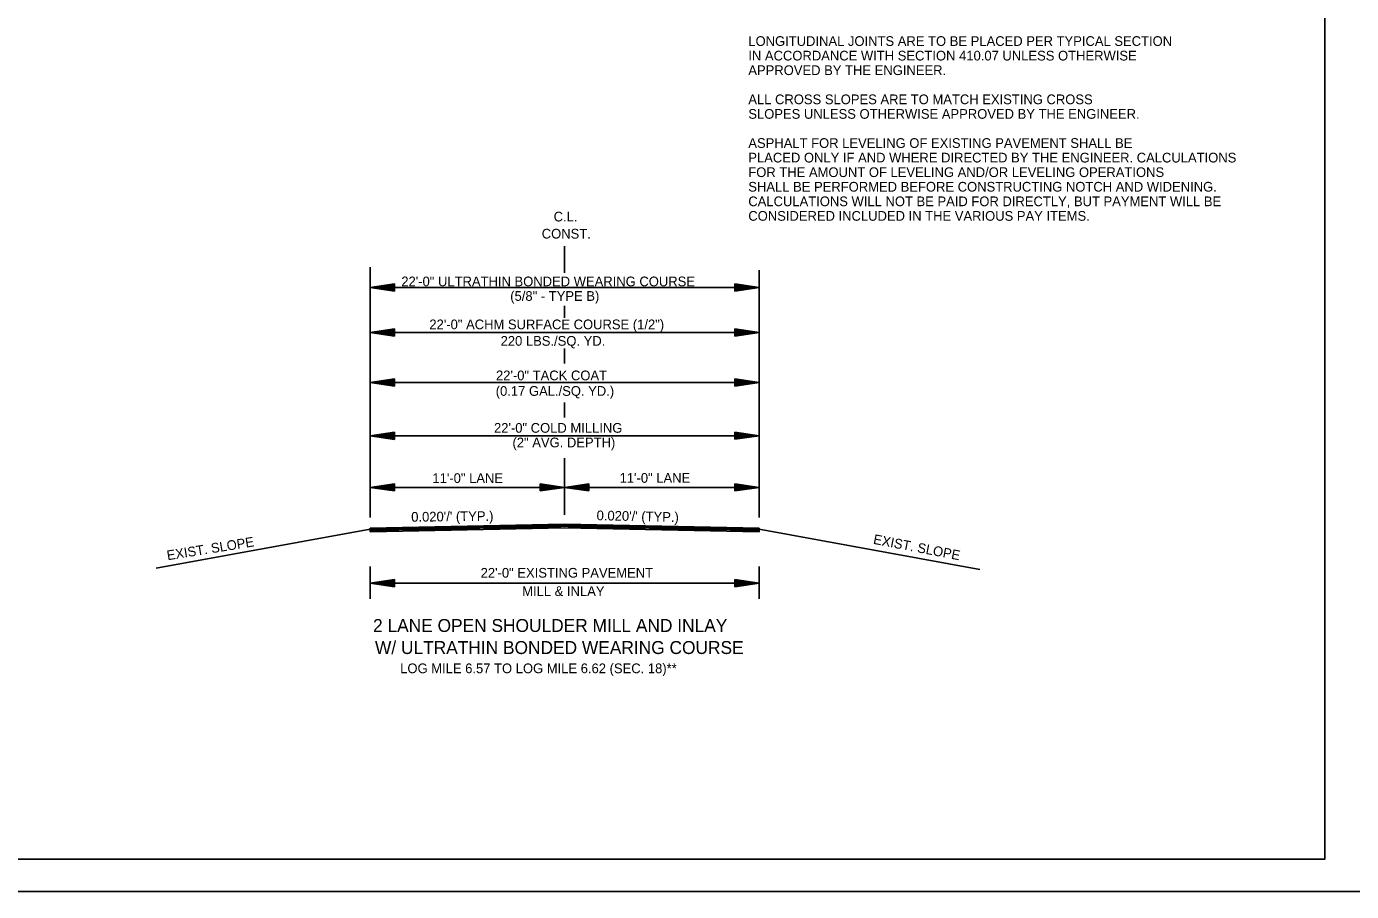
# Model space of a CAD drawing. Extents: x 2263886 to 2266026, y -3122850 to -3121850.
# Drawn here: x 2265443.1 to 2265525, y -3122550.5 to -3122497.1 of the extents above; entities that cross this region are included whole.
import ezdxf

# ---------------------------------------------------------------- set-up
doc = ezdxf.new("R2010")
doc.units = 0
for name, color, linetype in [('_CIVIL_CONSTRUCTION', 7, 'Continuous'), ('Default', 7, 'Continuous'), ('R_Border Notes', 7, 'Continuous'), ('R_Border Prem', 7, 'Continuous'), ('R_Draft', 7, 'Continuous')]:
    doc.layers.add(name, color=color, linetype=linetype)

msp = doc.modelspace()

# ---------------------------------------------------------------- linework, layer by layer
at = {"layer": '_CIVIL_CONSTRUCTION'}
msp.add_line((2265359.022, -3122550.486), (2265525.688, -3122550.486), dxfattribs=at)
for points in [[(2265359.018, -3122443.82), (2265525.688, -3122443.82), (2265525.688, -3122550.488), (2265359.018, -3122550.488)], [(2265482.182, -3122445.767), (2265482.182, -3122450.707), (2265500.048, -3122450.707), (2265500.048, -3122452.167), (2265511.648, -3122452.167), (2265511.648, -3122464.333), (2265523.312, -3122464.333), (2265523.312, -3122548.497), (2265365.222, -3122548.497), (2265365.222, -3122445.767)]]:
    msp.add_lwpolyline(points, close=True, dxfattribs=at)
at = {"layer": 'Default'}
for p, q in [((2265471.133, -3122528.13), (2265464.363, -3122528.13)), ((2265466.132, -3122528.23), (2265464.363, -3122528.23)), ((2265476.133, -3122528.03), (2265467.632, -3122528.03)), ((2265480.097, -3122527.93), (2265472.632, -3122527.93)), ((2265485.097, -3122528.03), (2265476.602, -3122528.03)), ((2265488.384, -3122528.13), (2265481.599, -3122528.13)), ((2265488.382, -3122528.23), (2265486.597, -3122528.23))]:
    msp.add_line(p, q, dxfattribs=at)
at = {"layer": 'R_Border Notes'}
for p, q in [((2265476.363, -3122527.804), (2265464.362, -3122528.044)), ((2265464.362, -3122528.044), (2265464.363, -3122528.096)), ((2265488.385, -3122528.044), (2265476.365, -3122527.804)), ((2265488.385, -3122528.044), (2265488.384, -3122528.096))]:
    msp.add_line(p, q, dxfattribs=at)
at = {"layer": 'R_Border Prem'}
for p, q in [((2265476.364, -3122511.058), (2265476.364, -3122510.616)), ((2265476.364, -3122512.028), (2265476.364, -3122510.837)), ((2265464.363, -3122511.918), (2265464.363, -3122527.388)), ((2265476.364, -3122512.265), (2265476.364, -3122511.804)), ((2265465.863, -3122512.955), (2265464.363, -3122513.18)), ((2265465.863, -3122512.993), (2265464.614, -3122513.18)), ((2265465.863, -3122513.031), (2265464.872, -3122513.18)), ((2265465.863, -3122513.405), (2265465.863, -3122512.955)), ((2265486.884, -3122512.95), (2265488.384, -3122513.175)), ((2265486.884, -3122512.95), (2265486.884, -3122513.4)), ((2265486.884, -3122512.987), (2265488.134, -3122513.175)), ((2265486.884, -3122513.026), (2265487.876, -3122513.175)), ((2265464.363, -3122513.18), (2265488.384, -3122513.18)), ((2265465.863, -3122513.405), (2265464.363, -3122513.18)), ((2265465.863, -3122513.368), (2265464.614, -3122513.18)), ((2265465.863, -3122513.329), (2265464.872, -3122513.18)), ((2265465.863, -3122513.068), (2265465.122, -3122513.18)), ((2265465.863, -3122513.292), (2265465.122, -3122513.18)), ((2265465.863, -3122513.107), (2265465.376, -3122513.18)), ((2265465.863, -3122513.253), (2265465.376, -3122513.18)), ((2265465.863, -3122513.145), (2265465.626, -3122513.18)), ((2265465.863, -3122513.215), (2265465.626, -3122513.18)), ((2265486.884, -3122513.063), (2265487.626, -3122513.175)), ((2265486.884, -3122513.102), (2265487.372, -3122513.175)), ((2265486.884, -3122513.14), (2265487.121, -3122513.175)), ((2265486.884, -3122513.4), (2265488.384, -3122513.175)), ((2265486.884, -3122513.248), (2265487.372, -3122513.175)), ((2265486.884, -3122513.324), (2265487.876, -3122513.175)), ((2265486.884, -3122513.362), (2265488.134, -3122513.175)), ((2265486.884, -3122513.287), (2265487.626, -3122513.175)), ((2265486.884, -3122513.21), (2265487.121, -3122513.175)), ((2265476.364, -3122515.041), (2265476.364, -3122514.304)), ((2265465.863, -3122515.731), (2265464.363, -3122515.956)), ((2265464.363, -3122515.956), (2265488.384, -3122515.956)), ((2265465.863, -3122516.181), (2265464.363, -3122515.956)), ((2265465.863, -3122515.768), (2265464.614, -3122515.956)), ((2265465.863, -3122516.143), (2265464.614, -3122515.956)), ((2265465.863, -3122515.806), (2265464.872, -3122515.956)), ((2265465.863, -3122516.105), (2265464.872, -3122515.956)), ((2265465.863, -3122515.844), (2265465.122, -3122515.956)), ((2265465.863, -3122516.067), (2265465.122, -3122515.956)), ((2265465.863, -3122515.882), (2265465.376, -3122515.956)), ((2265465.863, -3122516.028), (2265465.376, -3122515.956)), ((2265465.863, -3122515.92), (2265465.626, -3122515.956)), ((2265465.863, -3122515.991), (2265465.626, -3122515.956)), ((2265465.863, -3122516.181), (2265465.863, -3122515.731)), ((2265486.884, -3122515.725), (2265488.384, -3122515.95)), ((2265486.884, -3122515.725), (2265486.884, -3122516.175)), ((2265486.884, -3122515.763), (2265488.134, -3122515.95)), ((2265486.884, -3122515.801), (2265487.876, -3122515.95)), ((2265486.884, -3122515.839), (2265487.626, -3122515.95)), ((2265486.884, -3122515.878), (2265487.372, -3122515.95)), ((2265486.884, -3122515.915), (2265487.121, -3122515.95)), ((2265486.884, -3122516.175), (2265488.384, -3122515.95)), ((2265486.884, -3122516.024), (2265487.372, -3122515.95)), ((2265486.884, -3122516.1), (2265487.876, -3122515.95)), ((2265486.884, -3122516.138), (2265488.134, -3122515.95)), ((2265486.884, -3122516.062), (2265487.626, -3122515.95)), ((2265486.884, -3122515.986), (2265487.121, -3122515.95)), ((2265476.364, -3122517.871), (2265476.364, -3122516.955)), ((2265465.863, -3122518.818), (2265464.363, -3122519.043)), ((2265464.363, -3122519.043), (2265488.384, -3122519.043)), ((2265465.863, -3122519.268), (2265464.363, -3122519.043)), ((2265465.863, -3122518.855), (2265464.614, -3122519.043)), ((2265465.863, -3122519.23), (2265464.614, -3122519.043)), ((2265465.863, -3122518.893), (2265464.872, -3122519.043)), ((2265465.863, -3122519.192), (2265464.872, -3122519.043)), ((2265465.863, -3122518.931), (2265465.122, -3122519.043)), ((2265465.863, -3122519.154), (2265465.122, -3122519.043)), ((2265465.863, -3122518.969), (2265465.376, -3122519.043)), ((2265465.863, -3122519.115), (2265465.376, -3122519.043)), ((2265465.863, -3122519.007), (2265465.626, -3122519.043)), ((2265465.863, -3122519.078), (2265465.626, -3122519.043)), ((2265465.863, -3122519.268), (2265465.863, -3122518.818)), ((2265486.884, -3122518.812), (2265488.384, -3122519.037)), ((2265486.884, -3122518.812), (2265486.884, -3122519.262)), ((2265486.884, -3122518.85), (2265488.134, -3122519.037)), ((2265486.884, -3122518.888), (2265487.876, -3122519.037)), ((2265486.884, -3122518.926), (2265487.626, -3122519.037)), ((2265486.884, -3122518.965), (2265487.372, -3122519.037)), ((2265486.884, -3122519.002), (2265487.121, -3122519.037)), ((2265486.884, -3122519.262), (2265488.384, -3122519.037)), ((2265486.884, -3122519.111), (2265487.372, -3122519.037)), ((2265486.884, -3122519.187), (2265487.876, -3122519.037)), ((2265486.884, -3122519.225), (2265488.134, -3122519.037)), ((2265486.884, -3122519.149), (2265487.626, -3122519.037)), ((2265486.884, -3122519.073), (2265487.121, -3122519.037)), ((2265476.364, -3122521.206), (2265476.364, -3122520.276)), ((2265465.863, -3122522.111), (2265464.363, -3122522.336)), ((2265464.363, -3122522.336), (2265488.384, -3122522.336)), ((2265465.863, -3122522.561), (2265464.363, -3122522.336)), ((2265465.863, -3122522.148), (2265464.614, -3122522.336)), ((2265465.863, -3122522.523), (2265464.614, -3122522.336)), ((2265465.863, -3122522.186), (2265464.872, -3122522.336)), ((2265465.863, -3122522.485), (2265464.872, -3122522.336)), ((2265465.863, -3122522.224), (2265465.122, -3122522.336)), ((2265465.863, -3122522.447), (2265465.122, -3122522.336)), ((2265465.863, -3122522.262), (2265465.376, -3122522.336)), ((2265465.863, -3122522.408), (2265465.376, -3122522.336)), ((2265465.863, -3122522.3), (2265465.626, -3122522.336)), ((2265465.863, -3122522.371), (2265465.626, -3122522.336)), ((2265465.863, -3122522.561), (2265465.863, -3122522.111)), ((2265486.884, -3122522.105), (2265488.384, -3122522.33)), ((2265486.884, -3122522.105), (2265486.884, -3122522.555)), ((2265486.884, -3122522.143), (2265488.134, -3122522.33)), ((2265486.884, -3122522.181), (2265487.876, -3122522.33)), ((2265486.884, -3122522.219), (2265487.626, -3122522.33)), ((2265486.884, -3122522.258), (2265487.372, -3122522.33)), ((2265486.884, -3122522.295), (2265487.121, -3122522.33)), ((2265486.884, -3122522.555), (2265488.384, -3122522.33)), ((2265486.884, -3122522.404), (2265487.372, -3122522.33)), ((2265486.884, -3122522.48), (2265487.876, -3122522.33)), ((2265486.884, -3122522.518), (2265488.134, -3122522.33)), ((2265486.884, -3122522.442), (2265487.626, -3122522.33)), ((2265486.884, -3122522.366), (2265487.121, -3122522.33)), ((2265476.364, -3122525.522), (2265476.364, -3122523.713)), ((2265465.863, -3122525.297), (2265464.363, -3122525.522)), ((2265465.863, -3122525.747), (2265465.863, -3122525.297)), ((2265474.858, -3122525.297), (2265476.358, -3122525.522)), ((2265474.858, -3122525.297), (2265474.858, -3122525.747)), ((2265477.858, -3122525.297), (2265476.358, -3122525.522)), ((2265477.858, -3122525.747), (2265477.858, -3122525.297)), ((2265486.884, -3122525.297), (2265488.384, -3122525.522)), ((2265486.884, -3122525.297), (2265486.884, -3122525.747)), ((2265476.363, -3122525.522), (2265464.363, -3122525.522)), ((2265465.863, -3122525.747), (2265464.363, -3122525.522)), ((2265465.863, -3122525.334), (2265464.614, -3122525.522)), ((2265465.863, -3122525.709), (2265464.614, -3122525.522)), ((2265465.863, -3122525.372), (2265464.872, -3122525.522)), ((2265465.863, -3122525.671), (2265464.872, -3122525.522)), ((2265465.863, -3122525.41), (2265465.122, -3122525.522)), ((2265465.863, -3122525.633), (2265465.122, -3122525.522)), ((2265465.863, -3122525.448), (2265465.376, -3122525.522)), ((2265465.863, -3122525.594), (2265465.376, -3122525.522)), ((2265465.863, -3122525.486), (2265465.626, -3122525.522)), ((2265465.863, -3122525.557), (2265465.626, -3122525.522)), ((2265474.858, -3122525.334), (2265476.108, -3122525.522)), ((2265474.858, -3122525.372), (2265475.85, -3122525.522)), ((2265474.858, -3122525.41), (2265475.6, -3122525.522)), ((2265474.858, -3122525.449), (2265475.346, -3122525.522)), ((2265474.858, -3122525.486), (2265475.095, -3122525.522)), ((2265474.858, -3122525.747), (2265476.358, -3122525.522)), ((2265474.858, -3122525.595), (2265475.346, -3122525.522)), ((2265474.858, -3122525.671), (2265475.85, -3122525.522)), ((2265474.858, -3122525.709), (2265476.108, -3122525.522)), ((2265474.858, -3122525.633), (2265475.6, -3122525.522)), ((2265474.858, -3122525.557), (2265475.095, -3122525.522)), ((2265488.384, -3122525.522), (2265476.358, -3122525.522)), ((2265477.858, -3122525.747), (2265476.358, -3122525.522)), ((2265476.364, -3122527.23), (2265476.364, -3122525.541)), ((2265477.858, -3122525.334), (2265476.609, -3122525.522)), ((2265477.858, -3122525.709), (2265476.609, -3122525.522)), ((2265477.858, -3122525.372), (2265476.867, -3122525.522)), ((2265477.858, -3122525.671), (2265476.867, -3122525.522)), ((2265477.858, -3122525.41), (2265477.117, -3122525.522)), ((2265477.858, -3122525.633), (2265477.117, -3122525.522)), ((2265477.858, -3122525.448), (2265477.371, -3122525.522)), ((2265477.858, -3122525.594), (2265477.371, -3122525.522)), ((2265477.858, -3122525.486), (2265477.621, -3122525.522)), ((2265477.858, -3122525.557), (2265477.621, -3122525.522)), ((2265486.884, -3122525.334), (2265488.134, -3122525.522)), ((2265486.884, -3122525.372), (2265487.876, -3122525.522)), ((2265486.884, -3122525.41), (2265487.626, -3122525.522)), ((2265486.884, -3122525.449), (2265487.372, -3122525.522)), ((2265486.884, -3122525.486), (2265487.121, -3122525.522)), ((2265486.884, -3122525.747), (2265488.384, -3122525.522)), ((2265486.884, -3122525.595), (2265487.372, -3122525.522)), ((2265486.884, -3122525.671), (2265487.876, -3122525.522)), ((2265486.884, -3122525.709), (2265488.134, -3122525.522)), ((2265486.884, -3122525.633), (2265487.626, -3122525.522)), ((2265486.884, -3122525.557), (2265487.121, -3122525.522)), ((2265464.363, -3122528.096), (2265451.139, -3122530.524)), ((2265476.364, -3122527.856), (2265464.363, -3122528.096)), ((2265464.363, -3122528.266), (2265464.363, -3122528.096)), ((2265476.368, -3122528.026), (2265464.367, -3122528.266)), ((2265488.381, -3122528.266), (2265476.361, -3122528.026)), ((2265488.384, -3122528.096), (2265476.364, -3122527.856)), ((2265488.384, -3122528.096), (2265502.004, -3122530.597)), ((2265488.384, -3122528.096), (2265488.384, -3122528.266)), ((2265464.363, -3122530.411), (2265464.363, -3122532.411)), ((2265488.384, -3122530.411), (2265488.384, -3122532.411)), ((2265465.863, -3122531.211), (2265464.363, -3122531.436)), ((2265464.363, -3122531.436), (2265488.384, -3122531.436)), ((2265465.863, -3122531.661), (2265464.363, -3122531.436)), ((2265465.863, -3122531.248), (2265464.614, -3122531.436)), ((2265465.863, -3122531.623), (2265464.614, -3122531.436)), ((2265465.863, -3122531.286), (2265464.872, -3122531.436)), ((2265465.863, -3122531.585), (2265464.872, -3122531.436)), ((2265465.863, -3122531.324), (2265465.122, -3122531.436)), ((2265465.863, -3122531.547), (2265465.122, -3122531.436)), ((2265465.863, -3122531.362), (2265465.376, -3122531.436)), ((2265465.863, -3122531.508), (2265465.376, -3122531.436)), ((2265465.863, -3122531.4), (2265465.626, -3122531.436)), ((2265465.863, -3122531.471), (2265465.626, -3122531.436)), ((2265465.863, -3122531.661), (2265465.863, -3122531.211)), ((2265486.884, -3122531.211), (2265488.384, -3122531.436)), ((2265486.884, -3122531.211), (2265486.884, -3122531.661)), ((2265486.884, -3122531.248), (2265488.134, -3122531.436)), ((2265486.884, -3122531.286), (2265487.876, -3122531.436)), ((2265486.884, -3122531.324), (2265487.626, -3122531.436)), ((2265486.884, -3122531.363), (2265487.372, -3122531.436)), ((2265486.884, -3122531.4), (2265487.121, -3122531.436)), ((2265486.884, -3122531.661), (2265488.384, -3122531.436)), ((2265486.884, -3122531.509), (2265487.372, -3122531.436)), ((2265486.884, -3122531.585), (2265487.876, -3122531.436)), ((2265486.884, -3122531.623), (2265488.134, -3122531.436)), ((2265486.884, -3122531.547), (2265487.626, -3122531.436)), ((2265486.884, -3122531.471), (2265487.121, -3122531.436))]:
    msp.add_line(p, q, dxfattribs=at)
msp.add_lwpolyline([(2265488.384, -3122512.097), (2265488.384, -3122527.387)], dxfattribs=at)
at = {"layer": 'R_Draft'}
for q in [(2265523.312, -3122445.767), (2265365.222, -3122548.497)]:
    msp.add_line((2265523.312, -3122548.497), q, dxfattribs=at)

# ---------------------------------------------------------------- texts
at = {"layer": 'R_Border Prem'}
for s, height, p in [('LONGITUDINAL JOINTS ARE TO BE PLACED PER TYPICAL SECTION', 0.6, (2265487.717, -3122498.254)), ('IN ACCORDANCE WITH SECTION 410.07 UNLESS OTHERWISE', 0.6, (2265487.717, -3122499.154)), ('APPROVED BY THE ENGINEER.', 0.6, (2265487.717, -3122500.054)), ('ALL CROSS SLOPES ARE TO MATCH EXISTING CROSS ', 0.6, (2265487.717, -3122501.854)), ('SLOPES UNLESS OTHERWISE APPROVED BY THE ENGINEER.', 0.6, (2265487.717, -3122502.754)), ('ASPHALT FOR LEVELING OF EXISTING PAVEMENT SHALL BE', 0.6, (2265487.717, -3122504.554)), ('PLACED ONLY IF AND WHERE DIRECTED BY THE ENGINEER. CALCULATIONS', 0.6, (2265487.717, -3122505.454)), ('FOR THE AMOUNT OF LEVELING AND/OR LEVELING OPERATIONS', 0.6, (2265487.717, -3122506.354)), ('SHALL BE PERFORMED BEFORE CONSTRUCTING NOTCH AND WIDENING.', 0.6, (2265487.717, -3122507.254)), ('CALCULATIONS WILL NOT BE PAID FOR DIRECTLY, BUT PAYMENT WILL BE ', 0.6, (2265487.717, -3122508.154)), ('C.L.', 0.6, (2265475.697, -3122509.096)), ('CONSIDERED INCLUDED IN THE VARIOUS PAY ITEMS.', 0.6, (2265487.717, -3122509.054)), ('CONST.', 0.6, (2265474.96, -3122510.153)), ('22\'-0" ACHM SURFACE COURSE (1/2")', 0.6, (2265468.02, -3122515.756)), ('220 LBS./SQ. YD. ', 0.6, (2265472.42, -3122516.775)), ('22\'-0" TACK COAT', 0.6, (2265472.135, -3122518.908)), ('(0.17 GAL./SQ. YD.)', 0.6, (2265472.119, -3122519.868)), ('22\'-0" COLD MILLING', 0.6, (2265472.012, -3122522.15)), ('(2" AVG. DEPTH)', 0.6, (2265473.153, -3122523.05)), ('11\'-0" LANE', 0.6, (2265468.208, -3122525.251)), ('11\'-0" LANE', 0.6, (2265479.767, -3122525.239)), ('22\'-0" EXISTING PAVEMENT', 0.6, (2265471.187, -3122531.101)), ('MILL & INLAY', 0.6, (2265473.753, -3122532.235)), ('2 LANE OPEN SHOULDER MILL AND INLAY', 0.8, (2265464.543, -3122534.456)), ('W/ ULTRATHIN BONDED WEARING COURSE', 0.8, (2265464.663, -3122535.818)), ('LOG MILE 6.57 TO LOG MILE 6.62 (SEC. 18)**', 0.6, (2265466.219, -3122537.003))]:
    msp.add_text(s, height=height, dxfattribs=at).set_placement(p)
for s, rotation, p in [('22\'-0" ULTRATHIN BONDED WEARING COURSE', 360, (2265466.287, -3122513.102)), ('(5/8" - TYPE B)', 360, (2265473.014, -3122514.002)), ("0.020'/' (TYP.)", 0.6486, (2265466.903, -3122527.647)), ("0.020'/' (TYP.)", 358.70131, (2265478.343, -3122527.55)), ('EXIST. SLOPE', 9.15344, (2265451.856, -3122530.03)), ('EXIST. SLOPE', 349.11714, (2265495.399, -3122529.004))]:
    msp.add_text(s, height=0.6, rotation=rotation, dxfattribs=at).set_placement(p)

doc.saveas('drawing.dxf')
